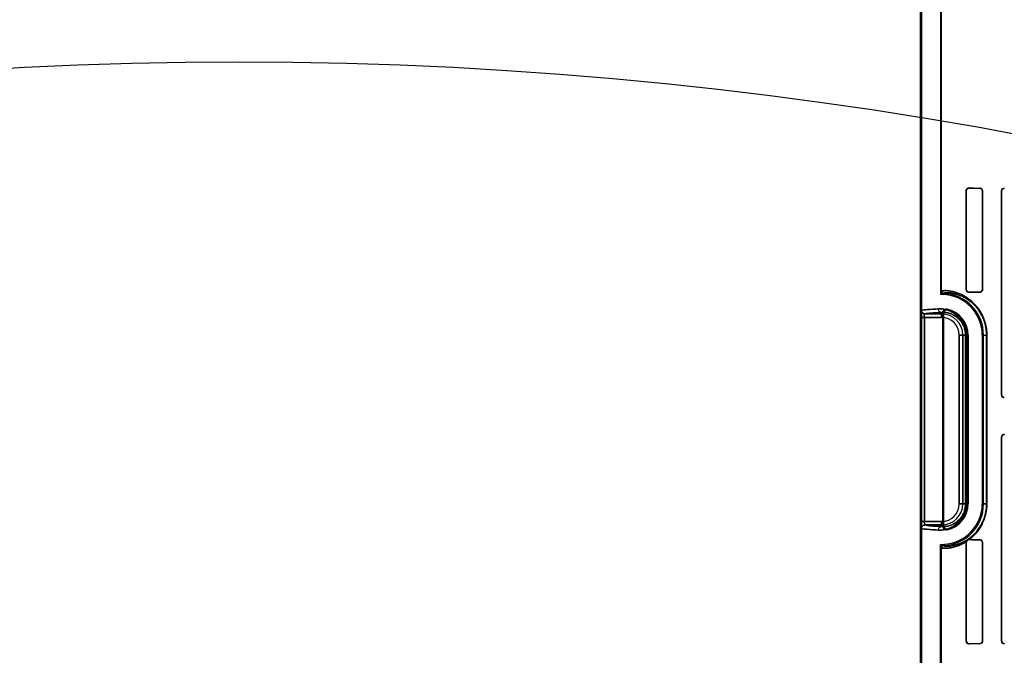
# Model space of a CAD drawing. Header units: millimetres. Extents: x 0 to 297, y 0 to 210.
# Tile 327 of 405: x 241.351 to 242.051, y 157.499 to 157.951. Entities that reach past the tile are written whole.
import ezdxf

# ---------------------------------------------------------------- set-up
doc = ezdxf.new("R2010")
doc.units = ezdxf.units.MM
doc.header["$LTSCALE"] = 16.335
doc.layers.get('0').update_dxf_attribs({"linetype": 'CONTINUOUS'})
for name, color, linetype in [('AXES_REF', 7, 'CONTINUOUS'), ('INTFCLR_1', 7, 'CONTINUOUS'), ('INTFCLR_72935', 7, 'CONTINUOUS')]:
    doc.layers.add(name, color=color, linetype=linetype)

msp = doc.modelspace()

# ---------------------------------------------------------------- linework, layer by layer
at = {"color": 7, "linetype": 'Continuous'}
for radius in [4.84791, 4.8475, 4.81646]:
    msp.add_circle((241.50691, 154.95648), radius, dxfattribs=at)
msp.add_arc((241.50691, 154.95648), 4.8, 278.27713, 261.72287, dxfattribs=at)
at = {"layer": 'AXES_REF', "color": 9, "linetype": 'Continuous'}
msp.add_circle((241.50691, 154.95648), 2.96429, dxfattribs=at)
at = {"layer": 'AXES_REF', "color": 7, "linetype": 'Continuous'}
msp.add_arc((241.50691, 154.95648), 4.91, 113.08261, 66.91739, dxfattribs=at)
at = {"layer": 'AXES_REF', "color": 9, "linetype": 'Continuous'}
msp.add_arc((241.50691, 154.95648), 4.42226, 94.41181, 85.58819, dxfattribs=at)
at = {"layer": 'INTFCLR_1', "color": 6, "linetype": 'Continuous'}
for p, q in [((241.99127, 156.70647), (241.99127, 158.04147)), ((241.99216, 156.70647), (241.99216, 158.04148)), ((242.00539, 158.04175), (242.00539, 157.75768)), ((242.00627, 157.75768), (242.00627, 158.04176)), ((242.02363, 157.82897), (242.02363, 157.75897)), ((242.02375, 157.82897), (242.02375, 157.75897)), ((242.03528, 157.75897), (242.03528, 157.82897)), ((242.03538, 157.75897), (242.03538, 157.82897)), ((242.0488, 157.82897), (242.0488, 157.68397)), ((242.04889, 157.82897), (242.04889, 157.68397)), ((242.00716, 157.59045), (242.00716, 157.74249)), ((242.00759, 157.74194), (242.00759, 157.591)), ((242.0247, 157.60647), (242.0247, 157.72647)), ((242.02513, 157.72647), (242.02513, 157.60647)), ((242.03513, 157.72647), (242.03513, 157.60647)), ((242.03602, 157.60647), (242.03602, 157.72647)), ((242.0488, 157.65397), (242.0488, 157.50897)), ((242.04889, 157.65397), (242.04889, 157.50897)), ((242.0237, 157.57953), (242.02363, 157.57897)), ((242.02363, 157.57897), (242.02363, 157.50897)), ((242.02375, 157.57897), (242.02375, 157.50897)), ((242.0258, 157.58113), (242.02597, 157.58112)), ((242.03528, 157.50897), (242.03528, 157.57897)), ((242.03538, 157.50897), (242.03538, 157.57897)), ((242.00539, 157.57527), (242.00539, 156.97268)), ((242.00627, 156.97268), (242.00627, 157.57527))]:
    msp.add_line(p, q, dxfattribs=at)
at = {"layer": 'INTFCLR_1', "color": 9, "linetype": 'Continuous'}
for p, q in [((242.02363, 157.82897), (242.02375, 157.82897)), ((242.0258, 157.831), (242.0258, 157.83113)), ((242.0333, 157.83107), (242.0333, 157.83096)), ((242.03528, 157.82897), (242.03538, 157.82897)), ((242.0488, 157.82897), (242.04889, 157.82897)), ((242.0508, 157.83087), (242.0508, 157.83096)), ((242.02375, 157.75897), (242.02363, 157.75897)), ((242.03538, 157.75897), (242.03528, 157.75897)), ((242.00627, 157.75768), (242.00539, 157.75768)), ((242.00766, 157.7553), (242.0077, 157.75618)), ((242.0258, 157.75682), (242.0258, 157.75694)), ((242.0333, 157.75698), (242.0333, 157.75687)), ((241.99156, 157.59393), (241.99156, 157.73901)), ((241.99406, 157.73901), (241.99406, 157.59393)), ((241.99406, 157.73901), (242.00627, 157.73901)), ((242.00627, 157.74151), (241.99433, 157.74151)), ((242.00627, 157.73901), (242.00627, 157.74264)), ((242.01882, 157.72647), (242.01882, 157.60647)), ((242.01882, 157.72647), (242.02354, 157.72647)), ((242.02132, 157.60647), (242.02132, 157.72647)), ((242.02325, 157.60647), (242.02325, 157.72647)), ((242.02354, 157.72647), (242.02354, 157.60647)), ((242.0247, 157.72647), (242.02513, 157.72647)), ((242.03513, 157.72647), (242.03838, 157.72647)), ((242.03819, 157.60647), (242.03819, 157.72647)), ((242.03838, 157.72647), (242.03838, 157.60647)), ((242.04889, 157.68397), (242.0488, 157.68397)), ((242.0508, 157.68198), (242.0508, 157.68207)), ((242.0488, 157.65397), (242.04889, 157.65397)), ((242.0508, 157.65587), (242.0508, 157.65596)), ((242.02354, 157.60647), (242.01882, 157.60647)), ((242.02513, 157.60647), (242.0247, 157.60647)), ((242.03513, 157.60647), (242.03838, 157.60647)), ((242.00627, 157.59393), (241.99156, 157.59393)), ((241.99433, 157.59143), (242.00627, 157.59143)), ((242.00627, 157.59031), (242.00627, 157.59393)), ((242.0077, 157.57677), (242.00766, 157.57765)), ((242.02363, 157.57897), (242.02375, 157.57897)), ((242.0258, 157.581), (242.0258, 157.58113)), ((242.0333, 157.58107), (242.0333, 157.58096)), ((242.03528, 157.57897), (242.03538, 157.57897)), ((242.00539, 157.57527), (242.00627, 157.57527)), ((242.02375, 157.50897), (242.02363, 157.50897)), ((242.0258, 157.50682), (242.0258, 157.50694)), ((242.0333, 157.50698), (242.0333, 157.50687)), ((242.03538, 157.50897), (242.03528, 157.50897)), ((242.04889, 157.50897), (242.0488, 157.50897)), ((242.0508, 157.50698), (242.0508, 157.50707))]:
    msp.add_line(p, q, dxfattribs=at)
at = {"layer": 'INTFCLR_1', "color": 7, "linetype": 'Continuous'}
for p, q in [((242.0258, 157.831), (242.02519, 157.83091)), ((242.0508, 157.83087), (242.05019, 157.83078)), ((242.02519, 157.75703), (242.0258, 157.75694)), ((241.99156, 157.73901), (241.99406, 157.73901)), ((241.99406, 157.73901), (241.99156, 157.73853)), ((242.05019, 157.68217), (242.0508, 157.68207)), ((242.0508, 157.65587), (242.05019, 157.65578)), ((242.02413, 157.58069), (242.02623, 157.58215)), ((242.02623, 157.58215), (242.02486, 157.58115)), ((242.0258, 157.581), (242.02519, 157.58091)), ((242.02523, 157.58105), (242.0258, 157.58113)), ((242.02519, 157.50703), (242.0258, 157.50694)), ((242.05019, 157.50717), (242.0508, 157.50707))]:
    msp.add_line(p, q, dxfattribs=at)
at = {"layer": 'INTFCLR_1', "color": 6, "linetype": 'Continuous'}
for centre, radius, start, end in [((242.00777, 157.75768), 0.00238, 179.99746, 267.24366), ((242.00777, 157.75768), 0.0015, 179.99671, 267.24365), ((242.00627, 157.72647), 0.02886, 0, 87.24801), ((242.00627, 157.72647), 0.02974, 0, 87.24795), ((242.00627, 157.72647), 0.01886, 0, 78.11108), ((242.00627, 157.72647), 0.01842, 0, 76.16476), ((242.00627, 157.60647), 0.02886, 272.75212, 360), ((242.00627, 157.60647), 0.02974, 272.75212, 360), ((242.00627, 157.60647), 0.01886, 281.88892, 360), ((242.00627, 157.60647), 0.01842, 283.83524, 360), ((242.00777, 157.57527), 0.00238, 92.75478, 180.00406), ((242.00777, 157.57527), 0.0015, 92.75557, 180.00404)]:
    msp.add_arc(centre, radius, start, end, dxfattribs=at)
at = {"layer": 'INTFCLR_1', "color": 9, "linetype": 'Continuous'}
for centre, radius, start, end in [((241.97492, 157.71211), 0.04815, 42.04405, 42.95982), ((242.00627, 157.72647), 0.01504, 0, 90), ((242.00627, 157.72647), 0.01254, 0, 90), ((241.97508, 157.71646), 0.04131, 38.08566, 39.05885), ((242.00627, 157.60647), 0.01504, 270, 360), ((242.00627, 157.60647), 0.01254, 270, 360), ((241.97508, 157.61648), 0.04131, 320.94115, 321.91434), ((241.97492, 157.62083), 0.04815, 317.04018, 317.95595), ((241.9962, 157.62128), 0.04932, 307.50067, 307.73876)]:
    msp.add_arc(centre, radius, start, end, dxfattribs=at)
at = {"layer": 'INTFCLR_1', "color": 6, "linetype": 'Continuous'}
for centre, major_axis, start_param, end_param in [((242.26705, 157.83147), (0.26078, 0), -2.752157, -2.682293), ((242.26705, 157.83147), (0.27578, 0), -2.635828, -2.582258), ((242.26705, 157.75647), (0.27578, 0), 2.582258, 2.635828), ((242.26705, 157.75647), (0.26078, 0), 2.682293, 2.752157), ((242.26705, 157.58147), (0.27578, 0), -2.635828, -2.582258), ((242.26705, 157.58147), (0.26078, 0), -2.750492, -2.682293), ((242.26705, 157.50647), (0.27578, 0), 2.582258, 2.635828), ((242.26705, 157.50647), (0.26078, 0), 2.682293, 2.752157)]:
    msp.add_ellipse(centre, major_axis=major_axis, ratio=0.003491, start_param=start_param, end_param=end_param, dxfattribs=at)
for points, knots in [([(242.0258, 157.83113), (242.02532, 157.83113), (242.02417, 157.83075), (242.02363, 157.82959), (242.02363, 157.82897)], [0, 0, 0, 0, 0.438781, 1, 1, 1, 1]), ([(242.03538, 157.82897), (242.03538, 157.82944), (242.03502, 157.83053), (242.0339, 157.83106), (242.0333, 157.83107)], [0, 0, 0, 0, 0.43613, 1, 1, 1, 1]), ([(242.03528, 157.82897), (242.03528, 157.82947), (242.03486, 157.83052), (242.03381, 157.83096), (242.0333, 157.83096)], [0, 0, 0, 0, 0.494507, 1, 1, 1, 1]), ([(242.0508, 157.83096), (242.05035, 157.83096), (242.0493, 157.83061), (242.0488, 157.82954), (242.0488, 157.82897)], [0, 0, 0, 0, 0.443199, 1, 1, 1, 1]), ([(242.02363, 157.75897), (242.02363, 157.75851), (242.02399, 157.75738), (242.02516, 157.75681), (242.0258, 157.75682)], [0, 0, 0, 0, 0.415345, 1, 1, 1, 1]), ([(242.0333, 157.75698), (242.03375, 157.75698), (242.03479, 157.75735), (242.03528, 157.75841), (242.03528, 157.75897)], [0, 0, 0, 0, 0.446827, 1, 1, 1, 1]), ([(242.03538, 157.75897), (242.03538, 157.75851), (242.03502, 157.75741), (242.0339, 157.75688), (242.0333, 157.75687)], [0, 0, 0, 0, 0.43614, 1, 1, 1, 1]), ([(242.00716, 157.74249), (242.00716, 157.74302), (242.0076, 157.74448), (242.00929, 157.74511), (242.01016, 157.74493)], [0, 0, 0, 0, 0.373375, 1, 1, 1, 1]), ([(242.01068, 157.74436), (242.01016, 157.74449), (242.0086, 157.7444), (242.00759, 157.74284), (242.00759, 157.74194)], [0, 0, 0, 0, 0.373473, 1, 1, 1, 1]), ([(241.99184, 157.74401), (241.99184, 157.74338), (241.99237, 157.74205), (241.99369, 157.74151), (241.99433, 157.74151)], [0, 0, 0, 0, 0.500332, 1, 1, 1, 1]), ([(241.99406, 157.73901), (241.99406, 157.73917), (241.99406, 157.73981), (241.99411, 157.74068), (241.99416, 157.74126), (241.99428, 157.74153), (241.99433, 157.74151)], [0, 0, 0, 0, 0.182656, 0.765186, 0.93597, 1, 1, 1, 1]), ([(242.0488, 157.68397), (242.0488, 157.68352), (242.04916, 157.68247), (242.05023, 157.68198), (242.0508, 157.68198)], [0, 0, 0, 0, 0.44214, 1, 1, 1, 1]), ([(242.0508, 157.65596), (242.05035, 157.65596), (242.0493, 157.65561), (242.0488, 157.65454), (242.0488, 157.65397)], [0, 0, 0, 0, 0.443199, 1, 1, 1, 1]), ([(242.00759, 157.591), (242.00759, 157.59046), (242.00805, 157.58897), (242.0098, 157.58837), (242.01068, 157.58858)], [0, 0, 0, 0, 0.373472, 1, 1, 1, 1]), ([(242.01016, 157.58802), (242.00964, 157.58791), (242.00812, 157.58804), (242.00716, 157.58957), (242.00716, 157.59045)], [0, 0, 0, 0, 0.373376, 1, 1, 1, 1]), ([(242.03538, 157.57897), (242.03538, 157.57944), (242.03502, 157.58053), (242.0339, 157.58106), (242.0333, 157.58107)], [0, 0, 0, 0, 0.43613, 1, 1, 1, 1]), ([(242.03528, 157.57897), (242.03528, 157.57947), (242.03486, 157.58052), (242.03381, 157.58096), (242.0333, 157.58096)], [0, 0, 0, 0, 0.494507, 1, 1, 1, 1]), ([(242.02363, 157.50897), (242.02363, 157.50851), (242.02399, 157.50738), (242.02516, 157.50681), (242.0258, 157.50682)], [0, 0, 0, 0, 0.415345, 1, 1, 1, 1]), ([(242.0333, 157.50698), (242.03375, 157.50698), (242.03479, 157.50735), (242.03528, 157.50841), (242.03528, 157.50897)], [0, 0, 0, 0, 0.446827, 1, 1, 1, 1]), ([(242.03538, 157.50897), (242.03538, 157.50851), (242.03502, 157.50741), (242.0339, 157.50688), (242.0333, 157.50687)], [0, 0, 0, 0, 0.43614, 1, 1, 1, 1]), ([(242.0488, 157.50897), (242.0488, 157.50852), (242.04916, 157.50747), (242.05023, 157.50698), (242.0508, 157.50698)], [0, 0, 0, 0, 0.44214, 1, 1, 1, 1])]:
    msp.add_open_spline(points, degree=3, knots=knots, dxfattribs=at)
at = {"layer": 'INTFCLR_1', "color": 7, "linetype": 'Continuous'}
for points, knots in [([(242.0258, 157.831), (242.02531, 157.831), (242.02423, 157.83061), (242.02375, 157.82952), (242.02375, 157.82897)], [0, 0, 0, 0, 0.472976, 1, 1, 1, 1]), ([(242.0508, 157.83087), (242.05034, 157.83087), (242.04933, 157.83051), (242.04889, 157.82949), (242.04889, 157.82897)], [0, 0, 0, 0, 0.470755, 1, 1, 1, 1]), ([(242.02375, 157.75897), (242.02375, 157.75847), (242.02417, 157.75739), (242.02526, 157.75694), (242.0258, 157.75694)], [0, 0, 0, 0, 0.479798, 1, 1, 1, 1]), ([(241.99184, 157.74401), (241.99172, 157.74343), (241.99159, 157.74223), (241.99157, 157.74055), (241.99156, 157.73948), (241.99156, 157.73901)], [0, 0, 0, 0, 0.355124, 0.72394, 1, 1, 1, 1]), ([(241.99156, 157.73853), (241.99156, 157.73885), (241.99157, 157.73964), (241.99157, 157.74073), (241.9916, 157.74172), (241.99162, 157.74266), (241.99176, 157.74327), (241.9917, 157.74398), (241.99184, 157.74401)], [0, 0, 0, 0, 0.175537, 0.431936, 0.58814, 0.724907, 0.923458, 1, 1, 1, 1]), ([(242.04889, 157.68397), (242.04889, 157.68346), (242.04933, 157.68244), (242.05034, 157.68208), (242.0508, 157.68207)], [0, 0, 0, 0, 0.524903, 1, 1, 1, 1]), ([(242.0508, 157.65587), (242.05034, 157.65587), (242.04933, 157.65551), (242.04889, 157.65449), (242.04889, 157.65397)], [0, 0, 0, 0, 0.470755, 1, 1, 1, 1]), ([(241.99156, 157.59393), (241.99156, 157.59347), (241.99157, 157.59239), (241.99159, 157.59072), (241.99172, 157.58951), (241.99184, 157.58893)], [0, 0, 0, 0, 0.276593, 0.645182, 1, 1, 1, 1]), ([(241.99187, 157.5889), (241.99177, 157.58878), (241.99168, 157.58982), (241.99162, 157.59044), (241.99157, 157.59219), (241.99156, 157.5933), (241.99156, 157.59393)], [0, 0, 0, 0, 0.090819, 0.306507, 0.625182, 1, 1, 1, 1]), ([(241.99433, 157.59143), (241.99369, 157.59143), (241.99237, 157.59089), (241.99184, 157.58957), (241.99184, 157.58893)], [0, 0, 0, 0, 0.499668, 1, 1, 1, 1]), ([(241.99187, 157.5889), (241.99186, 157.58954), (241.99239, 157.59088), (241.99372, 157.59142), (241.99436, 157.59141)], [0, 0, 0, 0, 0.501475, 1, 1, 1, 1]), ([(241.99406, 157.59393), (241.99406, 157.59377), (241.99406, 157.59309), (241.99413, 157.59259), (241.99418, 157.5913), (241.99436, 157.59141)], [0, 0, 0, 0, 0.18891, 0.751759, 1, 1, 1, 1]), ([(242.0258, 157.58113), (242.02562, 157.58113), (242.02464, 157.58102), (242.02373, 157.58009), (242.02362, 157.5793)], [0, 0, 0, 0, 0.185755, 1, 1, 1, 1]), ([(242.0258, 157.581), (242.02531, 157.581), (242.02423, 157.58061), (242.02375, 157.57952), (242.02375, 157.57897)], [0, 0, 0, 0, 0.472976, 1, 1, 1, 1]), ([(242.02375, 157.50897), (242.02375, 157.50847), (242.02417, 157.50739), (242.02526, 157.50694), (242.0258, 157.50694)], [0, 0, 0, 0, 0.479798, 1, 1, 1, 1]), ([(242.04889, 157.50897), (242.04889, 157.50846), (242.04933, 157.50744), (242.05034, 157.50708), (242.0508, 157.50707)], [0, 0, 0, 0, 0.524903, 1, 1, 1, 1])]:
    msp.add_open_spline(points, degree=3, knots=knots, dxfattribs=at)
for points in [[(242.02519, 157.83091), (242.02475, 157.83078), (242.02409, 157.83054), (242.02409, 157.83009)], [(242.05019, 157.83078), (242.04969, 157.83061), (242.04904, 157.83024), (242.04904, 157.82971)], [(242.02375, 157.75897), (242.02375, 157.75848), (242.02382, 157.75774), (242.02429, 157.75759)], [(242.04889, 157.68397), (242.04889, 157.68343), (242.04906, 157.68268), (242.04957, 157.68251)], [(242.05019, 157.65578), (242.04969, 157.65561), (242.04904, 157.65524), (242.04904, 157.65471)], [(241.99406, 157.59393), (241.99406, 157.59339), (241.99358, 157.59239), (241.99412, 157.59232)], [(242.02362, 157.5793), (242.02353, 157.57978), (242.02373, 157.58041), (242.02413, 157.58069)], [(242.02424, 157.58076), (242.02388, 157.5805), (242.02366, 157.57998), (242.0237, 157.57953)], [(242.0237, 157.57953), (242.02382, 157.57998), (242.02404, 157.58058), (242.02449, 157.5807)], [(242.02519, 157.58091), (242.02475, 157.58078), (242.02409, 157.58054), (242.02409, 157.58009)], [(242.02375, 157.50897), (242.02375, 157.50848), (242.02382, 157.50774), (242.02429, 157.50759)], [(242.04889, 157.50897), (242.04889, 157.50843), (242.04906, 157.50768), (242.04957, 157.50751)]]:
    msp.add_open_spline(points, degree=3, dxfattribs=at)
at = {"layer": 'INTFCLR_1', "color": 9, "linetype": 'Continuous'}
for points, knots in [([(242.03838, 157.72647), (242.03838, 157.72797), (242.03822, 157.73019), (242.03772, 157.73305), (242.03723, 157.73507), (242.03664, 157.73696), (242.03577, 157.73925), (242.03477, 157.74134), (242.03367, 157.74325), (242.03258, 157.74492), (242.03119, 157.74678), (242.02946, 157.74873), (242.02726, 157.75084), (242.02458, 157.75292), (242.02189, 157.75453), (242.01987, 157.75552), (242.01807, 157.75628), (242.01599, 157.757), (242.0137, 157.75757), (242.01172, 157.7579), (242.01008, 157.75806), (242.00841, 157.75812), (242.00743, 157.758), (242.00627, 157.75789), (242.00627, 157.75768)], [0, 0, 0, 0, 0.088962, 0.132059, 0.17317, 0.212545, 0.249972, 0.318607, 0.350468, 0.38089, 0.437258, 0.488731, 0.535726, 0.618612, 0.690092, 0.722329, 0.75238, 0.806347, 0.852961, 0.892649, 0.925716, 0.952473, 0.987247, 1, 1, 1, 1]), ([(242.03819, 157.72647), (242.03819, 157.7279), (242.03804, 157.73002), (242.03757, 157.73276), (242.0371, 157.73468), (242.03654, 157.73649), (242.03571, 157.73867), (242.03476, 157.74067), (242.03371, 157.74249), (242.03268, 157.74409), (242.03136, 157.74586), (242.02971, 157.74772), (242.02763, 157.74973), (242.02508, 157.75172), (242.02252, 157.75325), (242.0206, 157.75418), (242.01889, 157.75491), (242.01692, 157.75559), (242.01475, 157.75612), (242.01287, 157.75644), (242.01131, 157.75658), (242.00973, 157.75662), (242.00879, 157.75651), (242.0077, 157.75638), (242.0077, 157.75618)], [0, 0, 0, 0, 0.089258, 0.132487, 0.17372, 0.213197, 0.250727, 0.319511, 0.351413, 0.38189, 0.438319, 0.489801, 0.536806, 0.619598, 0.690978, 0.723126, 0.753129, 0.806941, 0.85339, 0.892886, 0.92581, 0.952476, 0.987173, 1, 1, 1, 1]), ([(242.00389, 157.74514), (242.00123, 157.74499), (241.99722, 157.74468), (241.99316, 157.74437), (241.99184, 157.74401)], [0, 0, 0, 0, 0.65997, 1, 1, 1, 1]), ([(242.02354, 157.72647), (242.02354, 157.72708), (242.02349, 157.72827), (242.02323, 157.73001), (242.02284, 157.73164), (242.02234, 157.73312), (242.02177, 157.73446), (242.02095, 157.73603), (242.01985, 157.73771), (242.01841, 157.73939), (242.01695, 157.74076), (242.01549, 157.74187), (242.01363, 157.74303), (242.01137, 157.74407), (242.00872, 157.74483), (242.00624, 157.74517), (242.00465, 157.74518), (242.00389, 157.74514)], [0, 0, 0, 0, 0.060043, 0.118418, 0.173449, 0.225177, 0.273261, 0.317941, 0.399479, 0.471669, 0.537037, 0.597291, 0.652878, 0.753155, 0.842884, 0.924759, 1, 1, 1, 1]), ([(242.00627, 157.74264), (242.00566, 157.74264), (242.00438, 157.7432), (242.00389, 157.7445), (242.00389, 157.74514)], [0, 0, 0, 0, 0.491806, 1, 1, 1, 1]), ([(241.99433, 157.74151), (241.99564, 157.74187), (241.99966, 157.74218), (242.00364, 157.74249), (242.00627, 157.74264)], [0, 0, 0, 0, 0.34006, 1, 1, 1, 1]), ([(242.02325, 157.72647), (242.02325, 157.727), (242.0232, 157.72804), (242.02298, 157.72956), (242.02264, 157.73097), (242.02209, 157.73264), (242.02124, 157.73444), (242.02005, 157.73625), (242.0188, 157.73772), (242.01754, 157.73891), (242.01627, 157.73987), (242.01467, 157.74087), (242.01271, 157.74176), (242.01043, 157.7424), (242.00829, 157.74268), (242.00693, 157.74268), (242.00627, 157.74264)], [0, 0, 0, 0, 0.060443, 0.119198, 0.174553, 0.226569, 0.319686, 0.401502, 0.473823, 0.539235, 0.599401, 0.65491, 0.754793, 0.844048, 0.925363, 1, 1, 1, 1]), ([(242.00389, 157.58781), (242.00465, 157.58776), (242.00623, 157.58778), (242.0087, 157.58811), (242.01135, 157.58886), (242.01362, 157.5899), (242.01548, 157.59106), (242.01694, 157.59217), (242.01841, 157.59355), (242.01984, 157.59523), (242.02094, 157.5969), (242.02176, 157.59846), (242.02234, 157.5998), (242.02284, 157.60129), (242.02323, 157.60292), (242.02349, 157.60466), (242.02354, 157.60586), (242.02354, 157.60647)], [0, 0, 0, 0, 0.075055, 0.156484, 0.245985, 0.346464, 0.402338, 0.462592, 0.528365, 0.600462, 0.681044, 0.725898, 0.774249, 0.826011, 0.881341, 0.939298, 1, 1, 1, 1]), ([(242.00627, 157.59031), (242.00692, 157.59026), (242.00829, 157.59026), (242.01041, 157.59054), (242.0127, 157.59118), (242.01466, 157.59207), (242.01626, 157.59307), (242.01753, 157.59403), (242.0188, 157.59522), (242.02004, 157.59668), (242.02123, 157.59849), (242.02208, 157.60029), (242.02264, 157.60196), (242.02298, 157.60337), (242.0232, 157.60489), (242.02325, 157.60594), (242.02325, 157.60647)], [0, 0, 0, 0, 0.074453, 0.155326, 0.24435, 0.344435, 0.400231, 0.460391, 0.526222, 0.598457, 0.679334, 0.772834, 0.824923, 0.880564, 0.938893, 1, 1, 1, 1]), ([(242.02597, 157.58112), (242.02733, 157.58218), (242.02935, 157.58402), (242.03183, 157.58695), (242.03337, 157.58918), (242.03455, 157.59123), (242.03542, 157.59295), (242.03622, 157.59483), (242.03694, 157.59688), (242.03755, 157.5991), (242.03801, 157.60146), (242.03831, 157.60394), (242.03838, 157.60562), (242.03838, 157.60647)], [0, 0, 0, 0, 0.177271, 0.279269, 0.393309, 0.455623, 0.521334, 0.591107, 0.665736, 0.744355, 0.827197, 0.912642, 1, 1, 1, 1]), ([(242.02639, 157.58228), (242.02769, 157.58328), (242.02961, 157.58504), (242.03197, 157.58783), (242.03343, 157.58996), (242.03455, 157.59191), (242.03538, 157.59356), (242.03614, 157.59536), (242.03683, 157.59731), (242.03741, 157.59943), (242.03785, 157.60169), (242.03813, 157.60405), (242.03819, 157.60566), (242.03819, 157.60647)], [0, 0, 0, 0, 0.176925, 0.278775, 0.392721, 0.455064, 0.520768, 0.590627, 0.665288, 0.743989, 0.826936, 0.912508, 1, 1, 1, 1]), ([(242.00627, 157.59031), (242.00364, 157.59045), (241.99966, 157.59076), (241.99564, 157.59107), (241.99433, 157.59143)], [0, 0, 0, 0, 0.65994, 1, 1, 1, 1]), ([(241.99184, 157.58893), (241.99316, 157.58857), (241.99722, 157.58826), (242.00123, 157.58795), (242.00389, 157.58781)], [0, 0, 0, 0, 0.34003, 1, 1, 1, 1]), ([(242.00389, 157.58781), (242.00389, 157.58844), (242.00438, 157.58974), (242.00566, 157.5903), (242.00627, 157.59031)], [0, 0, 0, 0, 0.508194, 1, 1, 1, 1]), ([(242.00627, 157.57527), (242.00627, 157.57515), (242.00678, 157.575), (242.0075, 157.57489), (242.00893, 157.57483), (242.01038, 157.5749), (242.01184, 157.57507), (242.01368, 157.57537), (242.01571, 157.57587), (242.01789, 157.5766), (242.01974, 157.57736), (242.02171, 157.57832), (242.02303, 157.5791), (242.0237, 157.57953)], [0, 0, 0, 0, 0.018252, 0.063469, 0.137307, 0.240337, 0.303989, 0.375683, 0.544807, 0.643256, 0.751241, 0.869697, 1, 1, 1, 1]), ([(242.0077, 157.57677), (242.00771, 157.57666), (242.00817, 157.57649), (242.00887, 157.57639), (242.01021, 157.57632), (242.01201, 157.5764), (242.01437, 157.57672), (242.01665, 157.57728), (242.01873, 157.57798), (242.02048, 157.57869), (242.02235, 157.57961), (242.0236, 157.58035), (242.02424, 157.58076)], [0, 0, 0, 0, 0.018577, 0.06382, 0.137618, 0.24051, 0.375578, 0.544493, 0.643144, 0.751062, 0.869375, 1, 1, 1, 1])]:
    msp.add_open_spline(points, degree=3, knots=knots, dxfattribs=at)
for points in [[(242.02623, 157.58215), (242.02595, 157.58191), (242.02579, 157.5815), (242.0258, 157.58113)], [(242.02639, 157.58228), (242.02608, 157.58201), (242.02592, 157.58153), (242.02597, 157.58112)]]:
    msp.add_open_spline(points, degree=3, dxfattribs=at)
at = {"layer": 'INTFCLR_72935', "color": 6, "linetype": 'Continuous'}
for p, q in [((241.99127, 158.04147), (241.99127, 156.70647)), ((241.99216, 156.70647), (241.99216, 158.04149)), ((242.00539, 158.04174), (242.00539, 157.75532)), ((242.00627, 157.75621), (242.00627, 158.04176)), ((242.02363, 157.75897), (242.02363, 157.82897)), ((242.02375, 157.75897), (242.02375, 157.82897)), ((242.03528, 157.82897), (242.03528, 157.75897)), ((242.03538, 157.82897), (242.03538, 157.75897)), ((242.0488, 157.68397), (242.0488, 157.82897)), ((242.04889, 157.68397), (242.04889, 157.82897)), ((242.00627, 157.75621), (242.00539, 157.75532)), ((242.00716, 157.74249), (242.00716, 157.59045)), ((242.00759, 157.591), (242.00759, 157.74194)), ((242.0247, 157.72647), (242.0247, 157.60647)), ((242.02513, 157.60647), (242.02513, 157.72647)), ((242.03513, 157.72647), (242.03513, 157.60647)), ((242.03602, 157.60647), (242.03602, 157.72647)), ((242.0488, 157.50897), (242.0488, 157.65397)), ((242.04889, 157.50897), (242.04889, 157.65397)), ((242.00539, 156.97032), (242.00539, 157.57763)), ((242.00627, 157.57673), (242.00539, 157.57763)), ((242.00627, 156.97121), (242.00627, 157.57673)), ((242.0237, 157.57953), (242.02363, 157.57897)), ((242.02363, 157.50897), (242.02363, 157.57897)), ((242.02375, 157.50897), (242.02375, 157.57897)), ((242.02597, 157.58112), (242.0258, 157.58113)), ((242.03528, 157.57897), (242.03528, 157.50897)), ((242.03538, 157.57897), (242.03538, 157.50897))]:
    msp.add_line(p, q, dxfattribs=at)
at = {"layer": 'INTFCLR_72935', "color": 9, "linetype": 'Continuous'}
for p, q in [((242.02375, 157.82897), (242.02363, 157.82897)), ((242.0258, 157.83113), (242.0258, 157.831)), ((242.0333, 157.83096), (242.0333, 157.83107)), ((242.03538, 157.82897), (242.03528, 157.82897)), ((242.04889, 157.82897), (242.0488, 157.82897)), ((242.0508, 157.83096), (242.0508, 157.83087)), ((242.02363, 157.75897), (242.02375, 157.75897)), ((242.03528, 157.75897), (242.03538, 157.75897)), ((242.0258, 157.75694), (242.0258, 157.75682)), ((242.0333, 157.75687), (242.0333, 157.75698)), ((241.99156, 157.59393), (241.99156, 157.73901)), ((242.00627, 157.73901), (241.99156, 157.73901)), ((241.99406, 157.59393), (241.99406, 157.73901)), ((241.99433, 157.74151), (242.00627, 157.74151)), ((242.00627, 157.73901), (242.00627, 157.74264)), ((242.01882, 157.60647), (242.01882, 157.72647)), ((242.02354, 157.72647), (242.01882, 157.72647)), ((242.02132, 157.72647), (242.02132, 157.60647)), ((242.02325, 157.72647), (242.02325, 157.60647)), ((242.02354, 157.72647), (242.02354, 157.60647)), ((242.02513, 157.72647), (242.0247, 157.72647)), ((242.03513, 157.72647), (242.03838, 157.72647)), ((242.03819, 157.72647), (242.03819, 157.60647)), ((242.03838, 157.72647), (242.03838, 157.60647)), ((242.0488, 157.68397), (242.04889, 157.68397)), ((242.0508, 157.68207), (242.0508, 157.68198)), ((242.04889, 157.65397), (242.0488, 157.65397)), ((242.0508, 157.65596), (242.0508, 157.65587)), ((242.01882, 157.60647), (242.02354, 157.60647)), ((242.0247, 157.60647), (242.02513, 157.60647)), ((242.03838, 157.60647), (242.03513, 157.60647)), ((241.99406, 157.59393), (242.00627, 157.59393)), ((242.00627, 157.59143), (241.99433, 157.59143)), ((242.00627, 157.59031), (242.00627, 157.59393)), ((242.02375, 157.57897), (242.02363, 157.57897)), ((242.0258, 157.58113), (242.0258, 157.581)), ((242.0333, 157.58096), (242.0333, 157.58107)), ((242.03538, 157.57897), (242.03528, 157.57897)), ((242.02363, 157.50897), (242.02375, 157.50897)), ((242.0258, 157.50694), (242.0258, 157.50682)), ((242.0333, 157.50687), (242.0333, 157.50698)), ((242.03528, 157.50897), (242.03538, 157.50897)), ((242.0488, 157.50897), (242.04889, 157.50897)), ((242.0508, 157.50707), (242.0508, 157.50698))]:
    msp.add_line(p, q, dxfattribs=at)
at = {"layer": 'INTFCLR_72935', "color": 7, "linetype": 'Continuous'}
for p, q in [((242.02519, 157.83091), (242.0258, 157.831)), ((242.05019, 157.83078), (242.0508, 157.83087)), ((242.0258, 157.75694), (242.02519, 157.75703)), ((242.0508, 157.68207), (242.05019, 157.68217)), ((241.99406, 157.59393), (241.99156, 157.59441)), ((241.99156, 157.59393), (241.99406, 157.59393)), ((242.02623, 157.58215), (242.02415, 157.5807)), ((242.02424, 157.58076), (242.0257, 157.58175)), ((242.02519, 157.58091), (242.0258, 157.581)), ((242.0258, 157.58113), (242.02523, 157.58105)), ((242.0258, 157.50694), (242.02519, 157.50703))]:
    msp.add_line(p, q, dxfattribs=at)
at = {"layer": 'INTFCLR_72935', "color": 6, "linetype": 'Continuous'}
for centre, radius, start, end in [((242.00627, 157.72647), 0.02886, 0, 91.75065), ((242.00627, 157.72647), 0.02974, 0, 90), ((242.00627, 157.72647), 0.01886, 0, 78.11108), ((242.00627, 157.72647), 0.01842, 0, 76.16476), ((242.00627, 157.60647), 0.02886, 268.24935, 360), ((242.00627, 157.60647), 0.02974, 270, 360), ((242.00627, 157.60647), 0.01886, 281.88892, 360), ((242.00627, 157.60647), 0.01842, 283.83524, 360)]:
    msp.add_arc(centre, radius, start, end, dxfattribs=at)
at = {"layer": 'INTFCLR_72935', "color": 9, "linetype": 'Continuous'}
for centre, radius, start, end in [((241.97492, 157.71211), 0.04815, 42.04405, 42.95982), ((242.00627, 157.72647), 0.01504, 0, 90), ((242.00627, 157.72647), 0.01254, 0, 90), ((241.97508, 157.71646), 0.04131, 38.08566, 39.05885), ((242.00627, 157.60647), 0.01504, 270, 360), ((242.00627, 157.60647), 0.01254, 270, 360), ((241.97508, 157.61648), 0.04131, 320.94115, 321.91434), ((241.97492, 157.62083), 0.04815, 317.04018, 317.95595), ((241.9962, 157.62128), 0.04932, 307.50067, 307.73876)]:
    msp.add_arc(centre, radius, start, end, dxfattribs=at)
at = {"layer": 'INTFCLR_72935', "color": 6, "linetype": 'Continuous'}
for centre, major_axis, start_param, end_param in [((242.26705, 157.83147), (0.26078, 0), -2.752157, -2.682293), ((242.26705, 157.83147), (0.27578, 0), -2.635828, -2.582258), ((242.26705, 157.75647), (0.27578, 0), 2.582258, 2.635828), ((242.26705, 157.75647), (0.26078, 0), 2.682293, 2.752157), ((242.26705, 157.58147), (0.27578, 0), -2.635828, -2.582258), ((242.26705, 157.58147), (0.26078, 0), -2.750492, -2.682293), ((242.26705, 157.50647), (0.27578, 0), 2.582258, 2.635828), ((242.26705, 157.50647), (0.26078, 0), 2.682293, 2.752157)]:
    msp.add_ellipse(centre, major_axis=major_axis, ratio=0.003491, start_param=start_param, end_param=end_param, dxfattribs=at)
for points, knots in [([(242.02363, 157.82897), (242.02363, 157.82943), (242.02399, 157.83056), (242.02516, 157.83113), (242.0258, 157.83113)], [0, 0, 0, 0, 0.415345, 1, 1, 1, 1]), ([(242.03538, 157.82897), (242.03538, 157.82944), (242.03502, 157.83053), (242.0339, 157.83106), (242.0333, 157.83107)], [0, 0, 0, 0, 0.43614, 1, 1, 1, 1]), ([(242.0333, 157.83096), (242.03375, 157.83096), (242.03479, 157.83059), (242.03528, 157.82953), (242.03528, 157.82897)], [0, 0, 0, 0, 0.446827, 1, 1, 1, 1]), ([(242.0488, 157.82897), (242.0488, 157.82948), (242.04922, 157.83054), (242.05029, 157.83097), (242.0508, 157.83096)], [0, 0, 0, 0, 0.497671, 1, 1, 1, 1]), ([(242.02363, 157.75897), (242.02363, 157.75851), (242.02399, 157.75738), (242.02516, 157.75681), (242.0258, 157.75682)], [0, 0, 0, 0, 0.416132, 1, 1, 1, 1]), ([(242.03538, 157.75897), (242.03538, 157.75851), (242.03502, 157.75741), (242.0339, 157.75688), (242.0333, 157.75687)], [0, 0, 0, 0, 0.43613, 1, 1, 1, 1]), ([(242.03528, 157.75897), (242.03528, 157.75849), (242.03488, 157.75744), (242.03383, 157.75698), (242.0333, 157.75698)], [0, 0, 0, 0, 0.477102, 1, 1, 1, 1]), ([(242.01016, 157.74493), (242.00964, 157.74503), (242.00812, 157.7449), (242.00716, 157.74338), (242.00716, 157.74249)], [0, 0, 0, 0, 0.373374, 1, 1, 1, 1]), ([(242.00759, 157.74194), (242.00759, 157.74248), (242.00805, 157.74397), (242.0098, 157.74457), (242.01068, 157.74436)], [0, 0, 0, 0, 0.373472, 1, 1, 1, 1]), ([(242.0508, 157.68198), (242.05035, 157.68198), (242.0493, 157.68233), (242.0488, 157.6834), (242.0488, 157.68397)], [0, 0, 0, 0, 0.443199, 1, 1, 1, 1]), ([(242.0488, 157.65397), (242.0488, 157.65448), (242.04922, 157.65554), (242.05029, 157.65597), (242.0508, 157.65596)], [0, 0, 0, 0, 0.497671, 1, 1, 1, 1]), ([(242.04889, 157.65397), (242.04889, 157.65448), (242.04932, 157.65549), (242.05033, 157.65588), (242.0508, 157.65587)], [0, 0, 0, 0, 0.518008, 1, 1, 1, 1]), ([(241.99184, 157.58893), (241.99184, 157.58957), (241.99237, 157.59089), (241.99369, 157.59143), (241.99433, 157.59143)], [0, 0, 0, 0, 0.500332, 1, 1, 1, 1]), ([(241.99406, 157.59393), (241.99406, 157.59377), (241.99406, 157.59313), (241.99411, 157.59226), (241.99416, 157.59168), (241.99428, 157.59141), (241.99433, 157.59143)], [0, 0, 0, 0, 0.182656, 0.765186, 0.93597, 1, 1, 1, 1]), ([(242.01068, 157.58858), (242.01016, 157.58846), (242.0086, 157.58854), (242.00759, 157.5901), (242.00759, 157.591)], [0, 0, 0, 0, 0.373473, 1, 1, 1, 1]), ([(242.00716, 157.59045), (242.00716, 157.58992), (242.0076, 157.58846), (242.00929, 157.58783), (242.01016, 157.58802)], [0, 0, 0, 0, 0.373375, 1, 1, 1, 1]), ([(242.03538, 157.57897), (242.03538, 157.57944), (242.03502, 157.58053), (242.0339, 157.58106), (242.0333, 157.58107)], [0, 0, 0, 0, 0.43614, 1, 1, 1, 1]), ([(242.0333, 157.58096), (242.03375, 157.58096), (242.03479, 157.58059), (242.03528, 157.57953), (242.03528, 157.57897)], [0, 0, 0, 0, 0.446827, 1, 1, 1, 1]), ([(242.02363, 157.50897), (242.02363, 157.50851), (242.02399, 157.50738), (242.02516, 157.50681), (242.0258, 157.50682)], [0, 0, 0, 0, 0.416132, 1, 1, 1, 1]), ([(242.03538, 157.50897), (242.03538, 157.50851), (242.03502, 157.50741), (242.0339, 157.50688), (242.0333, 157.50687)], [0, 0, 0, 0, 0.43613, 1, 1, 1, 1]), ([(242.03528, 157.50897), (242.03528, 157.50849), (242.03488, 157.50744), (242.03383, 157.50698), (242.0333, 157.50698)], [0, 0, 0, 0, 0.477102, 1, 1, 1, 1]), ([(242.0508, 157.50698), (242.05035, 157.50698), (242.0493, 157.50733), (242.0488, 157.5084), (242.0488, 157.50897)], [0, 0, 0, 0, 0.443199, 1, 1, 1, 1]), ([(242.04889, 157.50897), (242.04889, 157.50847), (242.04932, 157.50745), (242.05033, 157.50707), (242.0508, 157.50707)], [0, 0, 0, 0, 0.517897, 1, 1, 1, 1])]:
    msp.add_open_spline(points, degree=3, knots=knots, dxfattribs=at)
at = {"layer": 'INTFCLR_72935', "color": 7, "linetype": 'Continuous'}
for points, knots in [([(242.02375, 157.82897), (242.02375, 157.82947), (242.02417, 157.83056), (242.02526, 157.831), (242.0258, 157.831)], [0, 0, 0, 0, 0.479798, 1, 1, 1, 1]), ([(242.04889, 157.82897), (242.04889, 157.82948), (242.04933, 157.83051), (242.05034, 157.83087), (242.0508, 157.83087)], [0, 0, 0, 0, 0.524903, 1, 1, 1, 1]), ([(242.0258, 157.75694), (242.02531, 157.75694), (242.02423, 157.75733), (242.02375, 157.75842), (242.02375, 157.75897)], [0, 0, 0, 0, 0.472976, 1, 1, 1, 1]), ([(241.99187, 157.74405), (241.99177, 157.74416), (241.99168, 157.74312), (241.99162, 157.7425), (241.99157, 157.74076), (241.99156, 157.73965), (241.99156, 157.73901)], [0, 0, 0, 0, 0.090819, 0.306507, 0.625182, 1, 1, 1, 1]), ([(241.99156, 157.73901), (241.99156, 157.73948), (241.99157, 157.74055), (241.99159, 157.74223), (241.99172, 157.74343), (241.99184, 157.74401)], [0, 0, 0, 0, 0.276593, 0.645182, 1, 1, 1, 1]), ([(241.99184, 157.74401), (241.99184, 157.74338), (241.99237, 157.74205), (241.99369, 157.74151), (241.99433, 157.74151)], [0, 0, 0, 0, 0.500332, 1, 1, 1, 1]), ([(241.99436, 157.74153), (241.99372, 157.74153), (241.99239, 157.74207), (241.99186, 157.7434), (241.99187, 157.74405)], [0, 0, 0, 0, 0.498525, 1, 1, 1, 1]), ([(241.99406, 157.73901), (241.99406, 157.73918), (241.99406, 157.73985), (241.99413, 157.74035), (241.99418, 157.74164), (241.99436, 157.74153)], [0, 0, 0, 0, 0.18891, 0.751759, 1, 1, 1, 1]), ([(242.0508, 157.68207), (242.05034, 157.68207), (242.04933, 157.68243), (242.04889, 157.68346), (242.04889, 157.68397)], [0, 0, 0, 0, 0.470755, 1, 1, 1, 1]), ([(241.99156, 157.59441), (241.99156, 157.59409), (241.99157, 157.5933), (241.99157, 157.59221), (241.9916, 157.59122), (241.99162, 157.59028), (241.99176, 157.58967), (241.9917, 157.58897), (241.99184, 157.58893)], [0, 0, 0, 0, 0.175537, 0.431936, 0.58814, 0.724907, 0.923458, 1, 1, 1, 1]), ([(241.99184, 157.58893), (241.99172, 157.58951), (241.99159, 157.59072), (241.99157, 157.59239), (241.99156, 157.59347), (241.99156, 157.59393)], [0, 0, 0, 0, 0.355125, 0.72394, 1, 1, 1, 1]), ([(242.02362, 157.5793), (242.02364, 157.57945), (242.02388, 157.58007), (242.02456, 157.58093), (242.02545, 157.58113), (242.0258, 157.58113)], [0, 0, 0, 0, 0.152305, 0.649953, 1, 1, 1, 1]), ([(242.02375, 157.57897), (242.02375, 157.57947), (242.02417, 157.58056), (242.02526, 157.581), (242.0258, 157.581)], [0, 0, 0, 0, 0.479798, 1, 1, 1, 1]), ([(242.0258, 157.50694), (242.02531, 157.50694), (242.02423, 157.50733), (242.02375, 157.50842), (242.02375, 157.50897)], [0, 0, 0, 0, 0.472976, 1, 1, 1, 1])]:
    msp.add_open_spline(points, degree=3, knots=knots, dxfattribs=at)
for points in [[(242.02375, 157.82897), (242.02375, 157.82947), (242.02382, 157.83021), (242.02429, 157.83035)], [(242.04889, 157.82897), (242.04889, 157.82951), (242.04906, 157.83026), (242.04957, 157.83043)], [(242.02519, 157.75703), (242.02475, 157.75716), (242.02409, 157.7574), (242.02409, 157.75786)], [(241.99406, 157.73901), (241.99406, 157.73955), (241.99358, 157.74055), (241.99412, 157.74063)], [(242.05019, 157.68217), (242.04969, 157.68233), (242.04904, 157.68271), (242.04904, 157.68323)], [(242.02415, 157.5807), (242.02374, 157.58041), (242.02353, 157.57979), (242.02362, 157.5793)], [(242.0237, 157.57953), (242.02366, 157.57998), (242.02388, 157.5805), (242.02424, 157.58076)], [(242.02375, 157.57897), (242.02375, 157.57947), (242.02382, 157.58021), (242.02429, 157.58035)], [(242.02523, 157.58105), (242.02474, 157.58093), (242.02413, 157.58066), (242.02399, 157.58017)], [(242.02519, 157.50703), (242.02475, 157.50716), (242.02409, 157.5074), (242.02409, 157.50786)]]:
    msp.add_open_spline(points, degree=3, dxfattribs=at)
at = {"layer": 'INTFCLR_72935', "color": 9, "linetype": 'Continuous'}
for points, knots in [([(242.00627, 157.75768), (242.00627, 157.75789), (242.00744, 157.758), (242.00843, 157.75812), (242.0101, 157.75806), (242.01174, 157.7579), (242.01372, 157.75756), (242.016, 157.75699), (242.01858, 157.7561), (242.02144, 157.7548), (242.02395, 157.75331), (242.02605, 157.75178), (242.02774, 157.75038), (242.02945, 157.74873), (242.03118, 157.7468), (242.03257, 157.74495), (242.03365, 157.74328), (242.03475, 157.74137), (242.03576, 157.73927), (242.03663, 157.73698), (242.03722, 157.73509), (242.03772, 157.73306), (242.03822, 157.73019), (242.03838, 157.72797), (242.03838, 157.72647)], [0, 0, 0, 0, 0.012908, 0.047937, 0.074766, 0.107787, 0.147278, 0.193724, 0.247676, 0.309586, 0.38088, 0.420802, 0.464184, 0.511248, 0.56233, 0.618411, 0.64879, 0.680781, 0.749564, 0.786985, 0.826503, 0.867759, 0.91094, 1, 1, 1, 1]), ([(242.0077, 157.75618), (242.0077, 157.75638), (242.0088, 157.75651), (242.00975, 157.75662), (242.01133, 157.75658), (242.01288, 157.75643), (242.01476, 157.75612), (242.01692, 157.75558), (242.01938, 157.75474), (242.0221, 157.7535), (242.02448, 157.75208), (242.02647, 157.75063), (242.02808, 157.7493), (242.02971, 157.74772), (242.03135, 157.74588), (242.03267, 157.74411), (242.0337, 157.74252), (242.03475, 157.7407), (242.0357, 157.7387), (242.03653, 157.73651), (242.03709, 157.7347), (242.03756, 157.73277), (242.03804, 157.73002), (242.03819, 157.7279), (242.03819, 157.72647)], [0, 0, 0, 0, 0.01298, 0.047927, 0.074678, 0.10756, 0.146836, 0.193126, 0.246925, 0.308697, 0.379864, 0.419759, 0.46313, 0.510174, 0.561289, 0.617407, 0.647847, 0.679888, 0.748812, 0.786328, 0.825943, 0.867329, 0.910644, 1, 1, 1, 1]), ([(241.99184, 157.74401), (241.99316, 157.74437), (241.99722, 157.74468), (242.00123, 157.74499), (242.00389, 157.74514)], [0, 0, 0, 0, 0.34003, 1, 1, 1, 1]), ([(242.00389, 157.74514), (242.00465, 157.74518), (242.00623, 157.74517), (242.0087, 157.74483), (242.01135, 157.74408), (242.01362, 157.74304), (242.01548, 157.74188), (242.01694, 157.74077), (242.01841, 157.7394), (242.01984, 157.73771), (242.02094, 157.73604), (242.02176, 157.73449), (242.02234, 157.73314), (242.02284, 157.73165), (242.02323, 157.73003), (242.02349, 157.72828), (242.02354, 157.72708), (242.02354, 157.72647)], [0, 0, 0, 0, 0.075055, 0.156484, 0.245985, 0.346464, 0.402338, 0.462592, 0.528365, 0.600462, 0.681044, 0.725898, 0.774249, 0.826011, 0.881341, 0.939298, 1, 1, 1, 1]), ([(242.00627, 157.74264), (242.00566, 157.74264), (242.00438, 157.7432), (242.00389, 157.7445), (242.00389, 157.74514)], [0, 0, 0, 0, 0.491806, 1, 1, 1, 1]), ([(242.00627, 157.74264), (242.00364, 157.74249), (241.99966, 157.74218), (241.99564, 157.74187), (241.99433, 157.74151)], [0, 0, 0, 0, 0.65994, 1, 1, 1, 1]), ([(242.00627, 157.74264), (242.00692, 157.74268), (242.00829, 157.74268), (242.01041, 157.7424), (242.0127, 157.74177), (242.01466, 157.74087), (242.01626, 157.73988), (242.01753, 157.73891), (242.0188, 157.73772), (242.02004, 157.73626), (242.02123, 157.73445), (242.02208, 157.73265), (242.02264, 157.73098), (242.02298, 157.72957), (242.0232, 157.72805), (242.02325, 157.72701), (242.02325, 157.72647)], [0, 0, 0, 0, 0.074453, 0.155326, 0.24435, 0.344435, 0.400231, 0.460391, 0.526222, 0.598457, 0.679334, 0.772834, 0.824923, 0.880564, 0.938893, 1, 1, 1, 1]), ([(242.02354, 157.60647), (242.02354, 157.60586), (242.02349, 157.60467), (242.02323, 157.60293), (242.02284, 157.60131), (242.02234, 157.59982), (242.02177, 157.59848), (242.02095, 157.59692), (242.01985, 157.59524), (242.01841, 157.59355), (242.01695, 157.59218), (242.01549, 157.59107), (242.01363, 157.58991), (242.01137, 157.58887), (242.00872, 157.58812), (242.00624, 157.58778), (242.00465, 157.58776), (242.00389, 157.58781)], [0, 0, 0, 0, 0.060043, 0.118418, 0.173449, 0.225177, 0.273261, 0.317941, 0.399479, 0.471669, 0.537037, 0.597291, 0.652878, 0.753155, 0.842884, 0.924759, 1, 1, 1, 1]), ([(242.02325, 157.60647), (242.02325, 157.60594), (242.0232, 157.6049), (242.02298, 157.60339), (242.02264, 157.60197), (242.02209, 157.60031), (242.02124, 157.5985), (242.02005, 157.59669), (242.0188, 157.59522), (242.01754, 157.59404), (242.01627, 157.59307), (242.01467, 157.59208), (242.01271, 157.59118), (242.01043, 157.59054), (242.00829, 157.59026), (242.00693, 157.59026), (242.00627, 157.59031)], [0, 0, 0, 0, 0.060443, 0.119198, 0.174553, 0.226569, 0.319686, 0.401502, 0.473823, 0.539235, 0.599401, 0.65491, 0.754793, 0.844048, 0.925363, 1, 1, 1, 1]), ([(242.03838, 157.60647), (242.03838, 157.60562), (242.03831, 157.60394), (242.03802, 157.60146), (242.03755, 157.59911), (242.03694, 157.59689), (242.03622, 157.59484), (242.03519, 157.59241), (242.034, 157.5902), (242.03271, 157.58823), (242.03146, 157.58652), (242.02935, 157.58402), (242.02733, 157.58218), (242.02597, 157.58112)], [0, 0, 0, 0, 0.087323, 0.172804, 0.255487, 0.333886, 0.408474, 0.478222, 0.605853, 0.664772, 0.720351, 0.823128, 1, 1, 1, 1]), ([(242.03819, 157.60647), (242.03819, 157.60566), (242.03813, 157.60405), (242.03785, 157.60169), (242.03741, 157.59944), (242.03683, 157.59732), (242.03615, 157.59537), (242.03516, 157.59304), (242.03403, 157.59094), (242.03281, 157.58905), (242.03162, 157.58742), (242.03012, 157.58564), (242.02827, 157.58381), (242.02701, 157.58275), (242.02639, 157.58228)], [0, 0, 0, 0, 0.087443, 0.173034, 0.255812, 0.334292, 0.408921, 0.478711, 0.606311, 0.665212, 0.720735, 0.823386, 0.916071, 1, 1, 1, 1]), ([(241.99433, 157.59143), (241.99564, 157.59107), (241.99966, 157.59076), (242.00364, 157.59045), (242.00627, 157.59031)], [0, 0, 0, 0, 0.34006, 1, 1, 1, 1]), ([(242.00389, 157.58781), (242.00123, 157.58795), (241.99722, 157.58826), (241.99316, 157.58857), (241.99184, 157.58893)], [0, 0, 0, 0, 0.65997, 1, 1, 1, 1]), ([(242.00389, 157.58781), (242.00389, 157.58844), (242.00438, 157.58974), (242.00566, 157.5903), (242.00627, 157.59031)], [0, 0, 0, 0, 0.508194, 1, 1, 1, 1]), ([(242.0237, 157.57953), (242.02303, 157.5791), (242.0217, 157.57832), (242.01919, 157.57709), (242.0168, 157.57619), (242.01457, 157.57559), (242.01273, 157.57519), (242.01082, 157.57493), (242.00863, 157.57481), (242.00747, 157.57494), (242.00627, 157.57505), (242.00627, 157.57527)], [0, 0, 0, 0, 0.130594, 0.249712, 0.456315, 0.5455, 0.626048, 0.761752, 0.865684, 0.964038, 1, 1, 1, 1]), ([(242.02424, 157.58076), (242.0236, 157.58035), (242.02234, 157.57961), (242.01996, 157.57844), (242.01769, 157.57759), (242.01557, 157.57702), (242.01383, 157.57665), (242.01201, 157.5764), (242.00994, 157.5763), (242.00881, 157.57643), (242.00771, 157.57655), (242.0077, 157.57677)], [0, 0, 0, 0, 0.13091, 0.249912, 0.456621, 0.545454, 0.626162, 0.761661, 0.865389, 0.963723, 1, 1, 1, 1])]:
    msp.add_open_spline(points, degree=3, knots=knots, dxfattribs=at)
at = {"layer": 'INTFCLR_72935', "color": 6, "linetype": 'Continuous'}
for points in [[(242.00627, 157.75768), (242.00627, 157.75722), (242.00645, 157.75648), (242.0069, 157.75646)], [(242.0077, 157.57677), (242.00725, 157.57674), (242.00652, 157.57654), (242.00652, 157.57609)]]:
    msp.add_open_spline(points, degree=3, dxfattribs=at)
at = {"layer": 'INTFCLR_72935', "color": 9, "linetype": 'Continuous'}
for points in [[(242.02623, 157.58215), (242.02595, 157.58191), (242.02579, 157.5815), (242.0258, 157.58113)], [(242.02639, 157.58228), (242.02608, 157.58201), (242.02592, 157.58153), (242.02597, 157.58112)]]:
    msp.add_open_spline(points, degree=3, dxfattribs=at)

doc.saveas('drawing.dxf')
